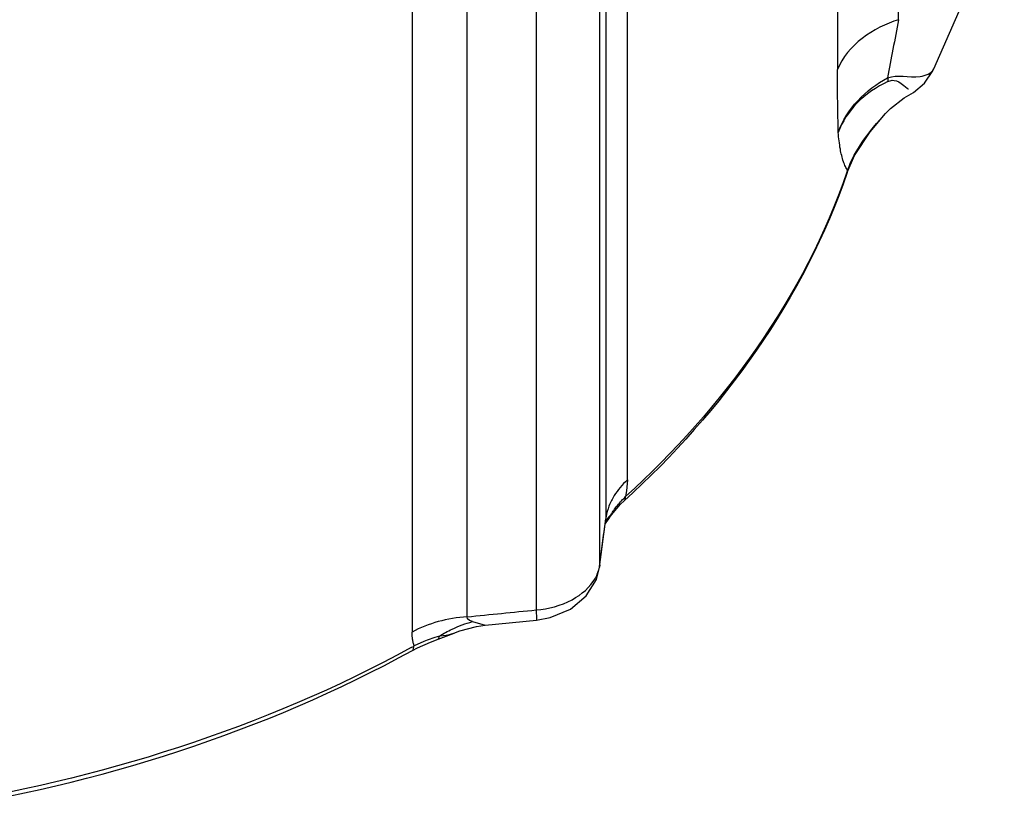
# Paper-space layout 'Sheet' of a CAD drawing. Header units: inches. Extents: x 0.2 to 10.8, y 0.2 to 8.3.
# Tile 392 of 545: x 7.789 to 8.014, y 3.72 to 3.9. Entities that reach past the tile are written whole.
import ezdxf

# ---------------------------------------------------------------- set-up
doc = ezdxf.new("R2010")
doc.units = ezdxf.units.IN
doc.header["$MEASUREMENT"] = 0
doc.layers.get('0').update_dxf_attribs({"lineweight": 5})

psp = doc.layouts.new('Sheet')

# ---------------------------------------------------------------- linework, layer by layer
at = {"color": 0, "linetype": 'ByBlock', "lineweight": -3}
for p, q in [((7.976043, 4.1077), (7.976043, 3.889081)), ((7.921757, 3.775928), (7.921757, 4.044919)), ((7.928067, 3.79535), (7.928067, 4.039814)), ((7.907213, 4.034634), (7.907213, 3.765643)), ((7.923131, 4.0309), (7.923131, 3.786436)), ((7.891508, 3.764076), (7.891508, 4.00854)), ((7.878902, 4.00505), (7.878902, 3.760586)), ((7.98998, 3.900495), (7.98998, 3.930459)), ((7.99802, 3.889265), (8.014125, 3.926059)), ((7.98698, 3.879055), (7.987044, 3.879125)), ((7.978338, 3.866106), (7.978139, 3.86566)), ((7.978338, 3.866106), (7.978184, 3.865653)), ((7.978338, 3.866106), (7.978257, 3.865608)), ((7.928067, 3.79535), (7.927891, 3.792877)), ((7.927891, 3.792877), (7.927672, 3.791531)), ((7.92172, 3.775382), (7.923131, 3.786436)), ((7.923023, 3.78535), (7.923849, 3.786492)), ((7.924219, 3.787291), (7.923025, 3.785365)), ((7.923131, 3.786436), (7.92309, 3.785858)), ((7.92309, 3.785858), (7.923102, 3.785943)), ((7.923849, 3.786492), (7.923996, 3.786712)), ((7.924003, 3.786722), (7.924219, 3.787291)), ((7.921757, 3.775928), (7.92172, 3.775382)), ((7.895575, 3.762144), (7.907319, 3.763319)), ((7.8927, 3.762972), (7.895575, 3.762144)), ((7.882358, 3.758728), (7.881616, 3.758431)), ((7.884112, 3.759345), (7.882358, 3.758728)), ((7.885141, 3.759658), (7.884112, 3.759345)), ((7.884852, 3.758926), (7.888519, 3.760329)), ((7.881616, 3.758431), (7.879413, 3.757407))]:
    psp.add_line(p, q, dxfattribs=at)
for points in [[(7.991245, 3.882645), (7.993361, 3.883888), (7.995911, 3.886022), (7.997793, 3.888785), (7.998019, 3.889267)], [(7.987044, 3.879125), (7.98814, 3.880231), (7.991245, 3.882645)], [(7.978255, 3.865601), (7.979952, 3.869496), (7.983483, 3.874909), (7.986978, 3.879054)], [(7.924003, 3.786722), (7.924787, 3.787828), (7.926486, 3.789776), (7.927297, 3.790552)], [(7.907319, 3.763319), (7.910419, 3.763885), (7.915045, 3.765814), (7.918695, 3.768833), (7.920991, 3.772576), (7.921718, 3.775368)], [(7.8927, 3.762972), (7.89203, 3.763236), (7.891597, 3.763604), (7.891508, 3.764076)], [(7.888049, 3.760143), (7.889785, 3.760828), (7.893633, 3.76187), (7.895579, 3.762146)], [(7.87899, 3.756389), (7.880158, 3.756999), (7.883112, 3.758296), (7.884852, 3.758926)], [(7.884852, 3.758926), (7.884972, 3.759012), (7.885144, 3.759659)], [(7.888049, 3.760143), (7.887352, 3.759927), (7.886683, 3.759794), (7.885974, 3.759713), (7.885144, 3.75966)], [(7.878991, 3.756389), (7.879178, 3.756547), (7.879413, 3.757407)]]:
    psp.add_lwpolyline(points, dxfattribs=at)
for centre, radius, start, end in [((7.926729, 3.784194), 0.003954, 154.31941, 155.53739), ((7.742187, 4.006714), 0.284578, 298.66903, 298.82969)]:
    psp.add_arc(centre, radius, start, end, dxfattribs=at)
for points in [[(7.98998, 3.900495), (7.984246, 3.898713), (7.978215, 3.894679), (7.976043, 3.889081)], [(7.976224, 3.874705), (7.977985, 3.880037), (7.982537, 3.884585), (7.987491, 3.887227)], [(7.978257, 3.865608), (7.968587, 3.836956), (7.949682, 3.810886), (7.927298, 3.790553)], [(7.978184, 3.865653), (7.968532, 3.837355), (7.949803, 3.811635), (7.927672, 3.791531)], [(7.878714, 3.757023), (7.844981, 3.738579), (7.807196, 3.726723), (7.769208, 3.720811)], [(7.769012, 3.719859), (7.807181, 3.7258), (7.845149, 3.737762), (7.878991, 3.756389)]]:
    psp.add_open_spline(points, degree=3, dxfattribs=at)
for points, knots in [([(7.98998, 3.900495), (7.989551, 3.898254), (7.988712, 3.893833), (7.98789, 3.889409), (7.987491, 3.887227)], [0, 0, 0, 0, 0.5070939, 1, 1, 1, 1]), ([(7.976224, 3.874705), (7.976159, 3.877053), (7.976068, 3.881845), (7.976043, 3.886637), (7.976043, 3.889081)], [0, 0, 0, 0, 0.4900774, 1, 1, 1, 1]), ([(7.987491, 3.887227), (7.989798, 3.888096), (7.993376, 3.886726), (7.997535, 3.888171), (7.998018, 3.889265)], [0, 0, 0, 0, 0.6734455, 1, 1, 1, 1]), ([(7.987491, 3.887227), (7.987508, 3.887076), (7.987536, 3.886783), (7.987549, 3.88649), (7.987552, 3.886349)], [0, 0, 0, 0, 0.5185634, 1, 1, 1, 1]), ([(7.987552, 3.886349), (7.988926, 3.88705), (7.989992, 3.886523), (7.992211, 3.884594), (7.992218, 3.884701)], [0, 0, 0, 0, 0.9347086, 1, 1, 1, 1]), ([(7.987551, 3.886348), (7.98493, 3.885143), (7.980237, 3.881986), (7.977088, 3.877198), (7.976224, 3.874705)], [0, 0, 0, 0, 0.5222871, 1, 1, 1, 1]), ([(7.978339, 3.866107), (7.979183, 3.868449), (7.981768, 3.873058), (7.98514, 3.877047), (7.98698, 3.879056)], [0, 0, 0, 0, 0.4775107, 1, 1, 1, 1]), ([(7.977404, 3.86804), (7.977086, 3.868972), (7.976579, 3.871185), (7.976321, 3.873433), (7.976224, 3.874705)], [0, 0, 0, 0, 0.4357004, 1, 1, 1, 1]), ([(7.978338, 3.866106), (7.978149, 3.866365), (7.977796, 3.866995), (7.977533, 3.867665), (7.977404, 3.86804)], [0, 0, 0, 0, 0.447462, 1, 1, 1, 1]), ([(7.928067, 3.79535), (7.927481, 3.794815), (7.926392, 3.793689), (7.925465, 3.792425), (7.92506, 3.791772)], [0, 0, 0, 0, 0.5081539, 1, 1, 1, 1]), ([(7.92506, 3.791772), (7.924591, 3.791016), (7.923804, 3.789447), (7.923338, 3.787752), (7.9232, 3.78691)], [0, 0, 0, 0, 0.5106006, 1, 1, 1, 1]), ([(7.925163, 3.788689), (7.92544, 3.789066), (7.926022, 3.789806), (7.926653, 3.790506), (7.926982, 3.790847)], [0, 0, 0, 0, 0.496805, 1, 1, 1, 1]), ([(7.926982, 3.790847), (7.927094, 3.790963), (7.927321, 3.791194), (7.927554, 3.791419), (7.927672, 3.791531)], [0, 0, 0, 0, 0.4979158, 1, 1, 1, 1]), ([(7.927298, 3.790553), (7.927425, 3.790669), (7.927625, 3.790985), (7.927672, 3.791347), (7.927672, 3.791531)], [0, 0, 0, 0, 0.4829245, 1, 1, 1, 1]), ([(7.924219, 3.787291), (7.924368, 3.78753), (7.924673, 3.788003), (7.924997, 3.788463), (7.925163, 3.788689)], [0, 0, 0, 0, 0.5002772, 1, 1, 1, 1]), ([(7.921757, 3.775928), (7.921974, 3.777582), (7.922407, 3.780893), (7.92284, 3.784203), (7.923056, 3.78586)], [0, 0, 0, 0, 0.4996143, 1, 1, 1, 1]), ([(7.9232, 3.78691), (7.923187, 3.786831), (7.923162, 3.786674), (7.923141, 3.786516), (7.923131, 3.786436)], [0, 0, 0, 0, 0.5008519, 1, 1, 1, 1]), ([(7.923432, 3.78638), (7.923382, 3.786303), (7.923288, 3.786149), (7.923204, 3.785989), (7.923165, 3.785908)], [0, 0, 0, 0, 0.5034682, 1, 1, 1, 1]), ([(7.92422, 3.787291), (7.924068, 3.787152), (7.923785, 3.786865), (7.92354, 3.786544), (7.923432, 3.78638)], [0, 0, 0, 0, 0.5114706, 1, 1, 1, 1]), ([(7.920753, 3.772931), (7.920971, 3.773325), (7.921346, 3.774133), (7.921591, 3.77499), (7.921675, 3.77542)], [0, 0, 0, 0, 0.5069589, 1, 1, 1, 1]), ([(7.921675, 3.77542), (7.921692, 3.775504), (7.921722, 3.775673), (7.921746, 3.775843), (7.921757, 3.775928)], [0, 0, 0, 0, 0.5005207, 1, 1, 1, 1]), ([(7.907213, 3.765643), (7.910056, 3.765875), (7.915287, 3.767213), (7.919581, 3.770816), (7.920753, 3.772931)], [0, 0, 0, 0, 0.5411593, 1, 1, 1, 1]), ([(7.891508, 3.764076), (7.894126, 3.764334), (7.899361, 3.764854), (7.904595, 3.765379), (7.907213, 3.765643)], [0, 0, 0, 0, 0.4999774, 1, 1, 1, 1]), ([(7.907213, 3.765643), (7.907249, 3.765257), (7.907274, 3.764485), (7.90738, 3.763702), (7.907319, 3.763319)], [0, 0, 0, 0, 0.5002896, 1, 1, 1, 1]), ([(7.891508, 3.764076), (7.889263, 3.763937), (7.8849, 3.76323), (7.880776, 3.761612), (7.878902, 3.760586)], [0, 0, 0, 0, 0.5129325, 1, 1, 1, 1]), ([(7.885144, 3.75966), (7.885612, 3.759953), (7.886563, 3.760511), (7.887544, 3.761013), (7.88804, 3.761249)], [0, 0, 0, 0, 0.5011768, 1, 1, 1, 1]), ([(7.88804, 3.761249), (7.888797, 3.761609), (7.890327, 3.762254), (7.891908, 3.76276), (7.8927, 3.762972)], [0, 0, 0, 0, 0.5053621, 1, 1, 1, 1]), ([(7.879029, 3.758929), (7.878987, 3.759196), (7.878922, 3.759747), (7.878902, 3.760302), (7.878902, 3.760586)], [0, 0, 0, 0, 0.4887074, 1, 1, 1, 1]), ([(7.879413, 3.757407), (7.879327, 3.757649), (7.879176, 3.758151), (7.879072, 3.758665), (7.879029, 3.758929)], [0, 0, 0, 0, 0.4903761, 1, 1, 1, 1])]:
    psp.add_open_spline(points, degree=3, knots=knots, dxfattribs=at)

doc.saveas('drawing.dxf')
